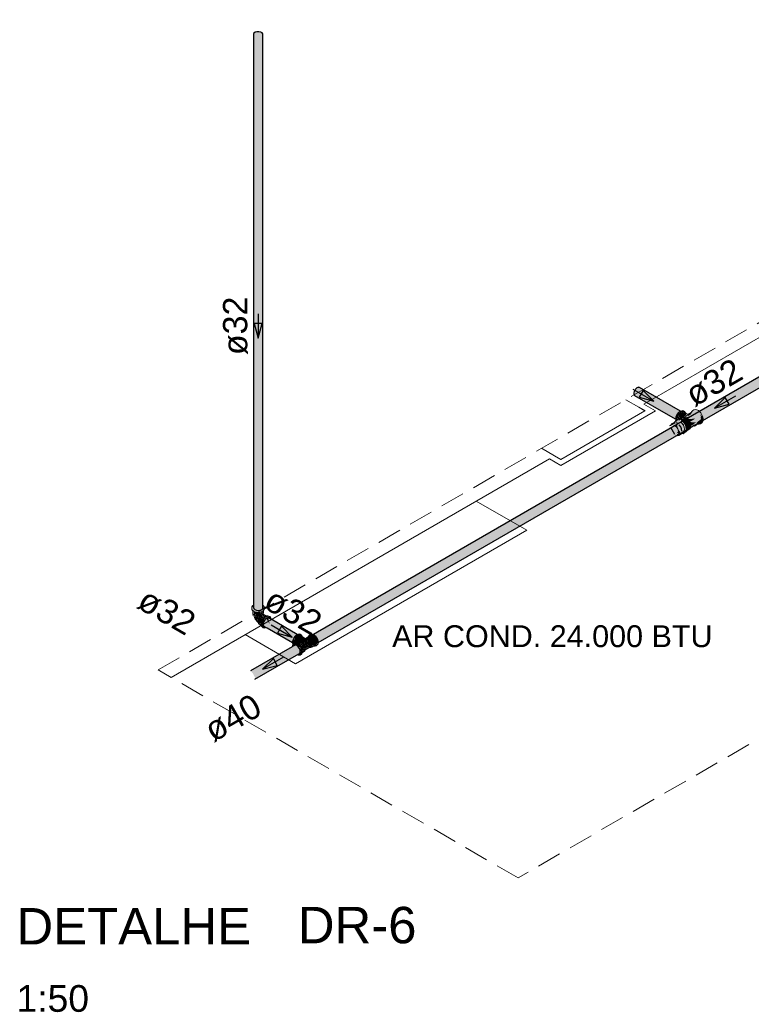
# Model space of a CAD drawing. Header units: millimetres. Extents: x 567 to 934, y -1 to 364.
# Tile 936 of 1056: x 897.41 to 903.44, y 74.35 to 82.46. Entities that reach past the tile are written whole.
import ezdxf

# ---------------------------------------------------------------- set-up
doc = ezdxf.new("R2010")
doc.units = ezdxf.units.MM
doc.header["$MEASUREMENT"] = 0
doc.linetypes.add('JIS_02_2.0', pattern=[0.3, 0.2, -0.1])
doc.linetypes.add('NULL', pattern=[0])
for name, color, linetype, lineweight in [('A-ANNO-NOTE', 7, 'Continuous', 13), ('A-WALL', 7, 'Continuous', 25), ('AF-Condutos Reúso', 200, 'Continuous', 25), ('AF-Conexões Reúso', 216, 'Continuous', 18), ('AF-Sentido conduto Reúso', 200, 'Continuous', 30), ('AF-Textos conduto Reúso', 7, 'Continuous', 9), ('DI-Área do detalhe', 10, 'JIS_02_2.0', 0), ('Q-SPCQ', 7, 'Continuous', 13), ('S-COLS', 7, 'Continuous', 13), ('Textos', 7, 'Continuous', 9)]:
    doc.layers.add(name, color=color, linetype=linetype, lineweight=lineweight)
doc.styles.add('Arial', font='arial.ttf')
doc.styles.add('ArialBlack', font='txt')

msp = doc.modelspace()

# ---------------------------------------------------------------- hatches: boundary and pattern name
at = {"layer": 'AF-Condutos Reúso', "linetype": 'Continuous'}
for points in [[(899.3472, 77.6024), (899.3608, 77.5973), (899.3769, 77.5958), (899.3927, 77.5982), (899.4053, 77.6041), (899.4127, 82.3325), (899.4127, 77.6125), (899.4136, 82.3419), (899.4078, 82.3507), (899.3962, 82.3574), (899.381, 82.3607), (899.3647, 82.3602), (899.3502, 82.356), (899.34, 82.3487), (899.3357, 82.3396), (899.3357, 77.6196), (899.3383, 82.3303), (899.3383, 77.6103)], [(899.3358, 77.6385), (899.3383, 77.6103), (899.3383, 82.3303)], [(899.4053, 77.6041), (899.4127, 77.6125), (899.4127, 82.3325)], [(899.4136, 77.6219), (899.4136, 82.3419), (899.4128, 77.6833)], [(906.5744, 81.2906), (899.8129, 77.3869), (906.5695, 81.2849)], [(906.596, 81.3002), (899.8222, 77.3893), (906.6119, 81.2991)], [(899.8318, 77.3978), (899.8343, 77.3963), (906.6006, 81.3028)], [(906.6231, 81.2898), (906.6119, 81.2991), (899.8335, 77.3856)], [(906.6119, 81.2991), (899.8341, 77.3962), (899.8419, 77.3905)], [(899.8422, 77.3906), (899.8518, 77.3804), (906.6231, 81.2898)], [(906.6325, 81.2766), (906.6231, 81.2898), (899.8448, 77.3763)], [(899.8537, 77.3815), (899.8607, 77.3669), (906.6325, 81.2766)], [(906.6382, 81.2617), (906.6325, 81.2766), (899.8541, 77.3631)], [(906.6136, 81.2234), (906.6359, 81.2372), (899.8575, 77.3237)], [(906.6394, 81.2478), (906.6382, 81.2617), (899.8599, 77.3483)], [(906.6359, 81.2372), (906.6394, 81.2478), (899.8611, 77.3343)], [(899.8676, 77.3527), (906.6382, 81.2617), (899.8624, 77.3679)], [(899.8707, 77.3399), (906.6394, 81.2478), (899.8685, 77.3532)], [(899.8708, 77.3314), (906.6359, 81.2372), (899.8718, 77.3405)], [(906.6282, 81.2318), (899.8707, 77.3313), (899.8705, 77.3303)], [(902.8205, 79.2036), (902.4745, 79.3967), (902.4717, 79.3825), (902.8162, 79.1763)], [(902.8162, 79.1763), (902.4717, 79.3825), (902.4736, 79.3708), (902.8161, 79.1756)], [(902.4736, 79.3708), (902.8152, 79.1699), (902.8161, 79.1756)], [(902.7601, 79.2023), (902.4736, 79.3708), (902.4764, 79.3652), (902.816, 79.1691)], [(902.8242, 79.2028), (902.4815, 79.411), (902.4745, 79.3967), (902.8237, 79.2018)], [(902.8328, 79.2165), (902.4915, 79.4228), (902.4815, 79.411), (902.8322, 79.2157)], [(902.8302, 79.2168), (902.4815, 79.411), (902.8231, 79.2034)], [(902.8506, 79.234), (902.5027, 79.4302), (902.4915, 79.4228), (902.8419, 79.2269)], [(902.8409, 79.2275), (902.4915, 79.4228), (902.8306, 79.2178)], [(902.8507, 79.2341), (902.5074, 79.4323), (902.5027, 79.4302), (902.8506, 79.234)], [(902.8509, 79.2342), (902.5133, 79.4318), (902.5074, 79.4323)], [(902.8541, 79.2368), (902.5133, 79.4318), (902.8496, 79.235)], [(902.8554, 79.2363), (902.5174, 79.4314), (902.5133, 79.4318), (902.8551, 79.2362)], [(902.8205, 79.2036), (902.8183, 79.1892), (902.8237, 79.2018)], [(899.6583, 77.3373), (899.4602, 77.4622), (899.6595, 77.3493), (899.6661, 77.3636), (899.4303, 77.5181), (899.4217, 77.5042), (899.4171, 77.4894), (899.4171, 77.4761), (899.4217, 77.4666), (899.6579, 77.3303), (899.6579, 77.3307)], [(899.6746, 77.3775), (899.4413, 77.5285), (899.4303, 77.5181), (899.6743, 77.3772)], [(899.6654, 77.3641), (899.6743, 77.3772), (899.4303, 77.5181)], [(899.6844, 77.3886), (899.4527, 77.5338), (899.4413, 77.5285), (899.6841, 77.3883)], [(899.6826, 77.3892), (899.4413, 77.5285), (899.6742, 77.3778)], [(899.6914, 77.396), (899.4527, 77.5338), (899.6841, 77.3887)], [(899.4812, 77.5218), (899.6971, 77.3975), (899.4627, 77.5329), (899.4527, 77.5338), (899.6929, 77.3951)], [(899.4812, 77.5218), (899.6925, 77.3956), (899.6971, 77.3975)], [(899.6572, 77.338), (899.6604, 77.3488), (899.4602, 77.4622)], [(899.658, 77.2975), (899.3109, 77.097), (899.3111, 77.0968), (899.6527, 77.2917), (899.3128, 77.0952), (899.3204, 77.0882), (899.7062, 77.2963), (899.6949, 77.3056), (899.6837, 77.3093)], [(899.6578, 77.2946), (899.3111, 77.0968), (899.3128, 77.0952)], [(899.6966, 77.2299), (899.7189, 77.2437), (899.7225, 77.2543), (899.7213, 77.2683), (899.7155, 77.2831), (899.7062, 77.2963), (899.3204, 77.0882), (899.33, 77.0793), (899.3384, 77.0641), (899.6713, 77.2416), (899.3449, 77.051), (899.3454, 77.0501), (899.6752, 77.2287), (899.3485, 77.0384), (899.3491, 77.0303)], [(899.6713, 77.2416), (899.3384, 77.0641), (899.3449, 77.0511)], [(899.6752, 77.2287), (899.3474, 77.0513), (899.3485, 77.0385)], [(899.7112, 77.2383), (899.3492, 77.0302), (899.3492, 77.0293)]]:
    msp.add_hatch(color=201, dxfattribs=at).paths.add_polyline_path(points)
at = {"layer": 'AF-Conexões Reúso', "linetype": 'Continuous'}
for points in [[(902.848, 79.2187), (902.8528, 79.2357), (902.8385, 79.2242), (902.8264, 79.2078), (902.8183, 79.1892), (902.825, 79.1655), (902.8302, 79.1887)], [(902.8377, 79.172), (902.8432, 79.2107), (902.8304, 79.1869)], [(902.8885, 79.2312), (902.866, 79.2302), (902.8562, 79.2111), (902.8433, 79.2107), (902.8415, 79.1886), (902.8532, 79.1737), (902.8667, 79.1804), (902.8811, 79.1955), (902.877, 79.1856), (902.8907, 79.1925), (902.8944, 79.2006), (902.9077, 79.2109), (902.879, 79.2226), (902.8969, 79.2195)], [(902.8562, 79.2111), (902.8628, 79.2287), (902.848, 79.2187), (902.8432, 79.2107)], [(902.8554, 79.2363), (902.848, 79.2187), (902.8653, 79.2306), (902.8735, 79.2404)], [(902.896, 79.2212), (902.8887, 79.2328), (902.8824, 79.2334)], [(902.935, 79.2094), (902.9048, 79.1946), (902.8944, 79.2006), (902.8923, 79.1856)], [(902.9465, 79.2306), (902.9445, 79.2144), (902.8932, 79.1852), (902.8971, 79.184), (902.9577, 79.1991), (902.9127, 79.1731), (902.9146, 79.1713), (902.9771, 79.1738), (902.9317, 79.1476), (902.9327, 79.1457), (902.9847, 79.1445), (902.9461, 79.1182), (902.9387, 79.1017), (902.9771, 79.1239), (902.9577, 79.121), (902.9713, 79.1127), (902.9855, 79.1218), (902.9903, 79.1422), (903.0212, 79.169), (903.0304, 79.1662), (903.0256, 79.1897), (903.0133, 79.2154), (903.0403, 79.1885), (903.0237, 79.2215), (903.0032, 79.2405), (902.9813, 79.2507), (902.9667, 79.2479), (902.9563, 79.2419)], [(902.9153, 79.2011), (902.9187, 79.208), (902.9077, 79.2109)], [(902.948, 79.2281), (902.9162, 79.2095), (902.9183, 79.1998), (902.935, 79.2094), (902.9426, 79.2103)], [(903.0305, 79.1373), (903.0429, 79.1569), (903.0403, 79.1885), (903.0133, 79.2154), (903.0252, 79.1918), (903.0298, 79.1659)], [(902.8962, 79.069), (902.903, 79.0909), (902.8999, 79.1105), (902.8912, 79.1306), (902.8781, 79.1482), (902.8627, 79.1607), (902.8517, 79.1494), (902.851, 79.1654), (902.8403, 79.1657), (902.8318, 79.16), (902.7858, 79.1355), (902.7771, 79.1212), (902.7972, 79.1156), (902.8095, 79.1161), (902.8102, 79.1268), (902.8162, 79.1176), (902.8283, 79.1203), (902.8322, 79.1005), (902.8398, 79.0952), (902.8402, 79.0821), (902.8545, 79.063), (902.8427, 79.0369)], [(902.8152, 79.159), (902.8125, 79.1503), (902.8263, 79.1632)], [(902.825, 79.1655), (902.8183, 79.1892), (902.8154, 79.1711)], [(902.8277, 79.1662), (902.8345, 79.1684), (902.8301, 79.1842)], [(902.8346, 79.1689), (902.8514, 79.1728), (902.8415, 79.1886)], [(902.845, 79.172), (902.8355, 79.1665), (902.8612, 79.1651)], [(902.8778, 79.0506), (902.9049, 79.0704), (902.9071, 79.0953), (902.8974, 79.1265), (902.8756, 79.1561), (902.8389, 79.1649), (902.866, 79.1378), (902.8847, 79.1268), (902.8848, 79.1052), (902.8936, 79.0674), (902.8848, 79.0745), (902.8773, 79.0659), (902.8831, 79.0654)], [(902.8702, 79.1822), (902.8514, 79.1728), (902.8519, 79.1697)], [(902.8829, 79.1886), (902.8585, 79.1712), (902.8698, 79.1648), (902.903, 79.1821), (902.8829, 79.1886), (902.8773, 79.1758), (902.87, 79.174)], [(902.8773, 79.1226), (902.8848, 79.1052), (902.8847, 79.1268), (902.866, 79.1378)], [(902.903, 79.1821), (902.8698, 79.1648), (902.8922, 79.144)], [(902.8948, 79.1327), (902.8857, 79.1459), (902.872, 79.1605)], [(902.9024, 79.1799), (902.8922, 79.144), (902.9369, 79.1382), (902.9249, 79.1597)], [(902.9417, 79.1122), (902.9369, 79.1382), (902.8922, 79.144), (902.9053, 79.1181), (902.9094, 79.0863), (902.9361, 79.0926)], [(902.9077, 79.2044), (902.8944, 79.2006), (902.9048, 79.1946), (902.9144, 79.2007)], [(902.9002, 79.1847), (902.9127, 79.1731), (902.9577, 79.1991)], [(902.9184, 79.1714), (902.9317, 79.1476), (902.9771, 79.1738)], [(902.9847, 79.1445), (902.9327, 79.1457), (902.9405, 79.1189)], [(902.948, 79.1195), (902.9847, 79.1445), (902.9411, 79.1193)], [(902.9873, 79.1294), (902.9855, 79.1218), (902.9986, 79.1303)], [(903.004, 79.1311), (902.9903, 79.1422), (902.9881, 79.1328)], [(903.0227, 79.1364), (903.0312, 79.1581), (903.0212, 79.169), (902.9903, 79.1422), (902.9999, 79.1311), (903.0189, 79.1434)], [(903.0186, 79.1326), (903.0189, 79.1434), (903.004, 79.1311)], [(903.0231, 79.133), (903.0305, 79.1373), (903.0321, 79.1482)], [(902.8283, 79.1203), (902.8095, 79.1161), (902.8234, 79.1065), (902.8342, 79.09)], [(902.8291, 79.036), (902.8427, 79.0369), (902.8545, 79.063), (902.8405, 79.0627), (902.8312, 79.0567), (902.8401, 79.0452), (902.8251, 79.0496)], [(902.8545, 79.063), (902.8342, 79.09), (902.8383, 79.0723), (902.8365, 79.0627)], [(902.8936, 79.0674), (902.8875, 79.0884), (902.8848, 79.0745)], [(902.9068, 79.1009), (902.9071, 79.1145), (902.9017, 79.1181)], [(902.9078, 79.0748), (902.9361, 79.0926), (902.9094, 79.0863)], [(899.4136, 77.6388), (899.4136, 77.6246), (899.4074, 77.6065), (899.391, 77.598), (899.3353, 77.6213), (899.3887, 77.5976), (899.3769, 77.5958), (899.3508, 77.601), (899.3365, 77.6169), (899.324, 77.6262), (899.3376, 77.5969), (899.3749, 77.588), (899.4012, 77.592), (899.4275, 77.6184), (899.4258, 77.6262)], [(899.3357, 77.6382), (899.324, 77.6262), (899.3357, 77.6174)], [(899.4258, 77.6021), (899.4275, 77.6184), (899.4012, 77.592), (899.3749, 77.588), (899.3376, 77.5969), (899.324, 77.6262), (899.324, 77.6105), (899.3376, 77.5885), (899.3612, 77.5806), (899.3885, 77.5806), (899.4121, 77.5885)], [(899.3315, 77.5931), (899.3305, 77.5738), (899.3365, 77.561), (899.3365, 77.5894)], [(899.3375, 77.5602), (899.3435, 77.5557), (899.3435, 77.5859)], [(899.3378, 77.567), (899.342, 77.5852), (899.3376, 77.5885)], [(899.3435, 77.5557), (899.3527, 77.5516), (899.3527, 77.5827), (899.3437, 77.5858)], [(899.4133, 77.561), (899.4133, 77.589), (899.407, 77.56), (899.4063, 77.5859), (899.3975, 77.5534)], [(899.4065, 77.5573), (899.4118, 77.5883), (899.4063, 77.5859)], [(899.4133, 77.561), (899.4165, 77.5918), (899.4133, 77.5893)], [(899.4186, 77.5934), (899.4144, 77.5715), (899.4172, 77.5665)], [(899.3698, 77.5209), (899.3782, 77.5227), (899.3808, 77.5486), (899.3572, 77.5427), (899.3543, 77.5509), (899.347, 77.5442), (899.351, 77.5246), (899.3725, 77.4976), (899.3695, 77.5143)], [(899.3619, 77.5806), (899.3527, 77.5516), (899.3634, 77.5491), (899.3734, 77.5797)], [(899.3537, 77.5546), (899.3619, 77.5805), (899.3529, 77.5826)], [(899.3572, 77.5427), (899.363, 77.5491), (899.3542, 77.5513)], [(899.3634, 77.5491), (899.3864, 77.5491), (899.3864, 77.5804), (899.3749, 77.5844)], [(899.3698, 77.5209), (899.3757, 77.514), (899.3783, 77.5227)], [(899.3784, 77.523), (899.3783, 77.5108), (899.4021, 77.497)], [(899.4014, 77.4975), (899.3783, 77.5108), (899.3999, 77.4897)], [(899.3785, 77.499), (899.3997, 77.4815), (899.4003, 77.4873), (899.3783, 77.5098)], [(899.3909, 77.5418), (899.3784, 77.5231), (899.4056, 77.5074), (899.4105, 77.5177)], [(899.4017, 77.4994), (899.4056, 77.5074), (899.3784, 77.5231)], [(899.3952, 77.5811), (899.3864, 77.5804), (899.3864, 77.5491)], [(899.397, 77.5546), (899.397, 77.5827), (899.3868, 77.5507)], [(899.3974, 77.551), (899.3899, 77.543), (899.417, 77.5273)], [(899.3899, 77.543), (899.4114, 77.519), (899.417, 77.5273)], [(899.4045, 77.5844), (899.397, 77.5827), (899.397, 77.5516)], [(899.415, 77.5596), (899.3974, 77.551), (899.4243, 77.5354), (899.4071, 77.5552), (899.4364, 77.5454)], [(899.3993, 77.5489), (899.4178, 77.5286), (899.4242, 77.5353)], [(899.4705, 77.544), (899.4555, 77.5506), (899.4369, 77.5456), (899.4183, 77.5291), (899.4046, 77.5055), (899.3997, 77.4811), (899.4046, 77.4625), (899.4178, 77.4528), (899.4069, 77.4769), (899.4255, 77.5249), (899.4345, 77.5343), (899.4628, 77.5464), (899.4801, 77.5303)], [(899.4307, 77.5422), (899.4065, 77.5559), (899.4249, 77.5368)], [(899.4068, 77.5561), (899.4301, 77.5427), (899.4365, 77.5453)], [(899.4345, 77.4513), (899.4425, 77.4547), (899.4217, 77.4666), (899.4171, 77.4894), (899.4255, 77.5249), (899.4171, 77.503), (899.4171, 77.4967), (899.4069, 77.4769), (899.4171, 77.4545)], [(899.4137, 77.5603), (899.4382, 77.5461), (899.4419, 77.5477)], [(899.4451, 77.5491), (899.4277, 77.5591), (899.4137, 77.5603), (899.4419, 77.5477)], [(899.4788, 77.5236), (899.4801, 77.5303), (899.4628, 77.5464), (899.4296, 77.5291), (899.4268, 77.5147), (899.4376, 77.5299), (899.4527, 77.5338)], [(899.441, 77.5284), (899.4705, 77.4832), (899.4578, 77.5333)], [(899.3751, 77.4954), (899.3995, 77.4799), (899.3786, 77.4987)], [(899.4006, 77.473), (899.3998, 77.4796), (899.3753, 77.4938), (899.3784, 77.4869)], [(899.7208, 77.3974), (899.7046, 77.4007), (899.6853, 77.3896), (899.6686, 77.3688), (899.659, 77.344), (899.659, 77.3217), (899.6664, 77.3172), (899.67, 77.3523), (899.6759, 77.3646), (899.7022, 77.3924), (899.7345, 77.3895)], [(899.6721, 77.3212), (899.6751, 77.3518), (899.67, 77.3523)], [(899.6715, 77.3373), (899.6754, 77.3255), (899.6971, 77.3457)], [(899.7367, 77.384), (899.7345, 77.3895), (899.7022, 77.3924), (899.6718, 77.3562), (899.7269, 77.3863), (899.6841, 77.3681), (899.7008, 77.3867)], [(899.6719, 77.3413), (899.6871, 77.3272), (899.7094, 77.3331), (899.6751, 77.3518)], [(899.7384, 77.3797), (899.7179, 77.3898), (899.7022, 77.3856), (899.6865, 77.3717), (899.6751, 77.3518), (899.7064, 77.3337), (899.7114, 77.3441), (899.7336, 77.3675), (899.7599, 77.3605)], [(899.7474, 77.367), (899.7264, 77.3581), (899.7113, 77.3369), (899.7446, 77.3249), (899.7642, 77.3456), (899.7551, 77.3536), (899.7645, 77.3526)], [(899.7625, 77.3535), (899.7265, 77.3351), (899.7304, 77.3334)], [(899.7753, 77.3652), (899.7625, 77.3535), (899.7304, 77.3334), (899.7431, 77.3247), (899.8021, 77.3581), (899.7949, 77.3633)], [(899.7499, 77.3175), (899.8021, 77.3581), (899.7446, 77.3249)], [(899.75, 77.3171), (899.7576, 77.298), (899.8145, 77.3426), (899.8021, 77.3581)], [(899.7601, 77.2995), (899.8189, 77.3334), (899.8145, 77.3426)], [(899.7913, 77.3804), (899.7727, 77.3697), (899.7856, 77.3711), (899.817, 77.3441), (899.8252, 77.3232), (899.8252, 77.3044), (899.8563, 77.3221), (899.8565, 77.3413), (899.8635, 77.3279), (899.8585, 77.3093), (899.8359, 77.3023), (899.8449, 77.3014), (899.8598, 77.308), (899.8695, 77.3217), (899.8695, 77.344), (899.8598, 77.3688), (899.8431, 77.3896), (899.8239, 77.4007), (899.7999, 77.395), (899.823, 77.3927), (899.8203, 77.3899), (899.7999, 77.395)], [(899.8222, 77.3087), (899.802, 77.337), (899.7872, 77.3456)], [(899.6586, 77.3028), (899.658, 77.2975), (899.6874, 77.3118), (899.7213, 77.2888), (899.7306, 77.243), (899.7213, 77.228), (899.7382, 77.2459), (899.7382, 77.2682), (899.7286, 77.293), (899.7119, 77.3138), (899.694, 77.3243), (899.6763, 77.3216)], [(899.6719, 77.3225), (899.6873, 77.3269), (899.6725, 77.3408)], [(899.7114, 77.3343), (899.6952, 77.3238), (899.7074, 77.317), (899.7417, 77.3262), (899.7255, 77.3355)], [(899.6975, 77.2303), (899.7046, 77.2265), (899.7213, 77.228), (899.7309, 77.2417), (899.7198, 77.2851), (899.7231, 77.2472)], [(899.7417, 77.3262), (899.7095, 77.3162), (899.7148, 77.3107)], [(899.7159, 77.3095), (899.7492, 77.3182), (899.7417, 77.3262)], [(899.7171, 77.3098), (899.7221, 77.3025), (899.7492, 77.3182)], [(899.7229, 77.3012), (899.7244, 77.2906), (899.7607, 77.2983), (899.7492, 77.3182)], [(899.7342, 77.2813), (899.7638, 77.2878), (899.7607, 77.2983), (899.7292, 77.2916)], [(899.7382, 77.273), (899.7638, 77.2878), (899.7343, 77.2813)], [(899.7374, 77.2709), (899.7649, 77.2778), (899.7638, 77.2878)], [(899.7397, 77.2632), (899.7649, 77.2778), (899.7379, 77.271)], [(899.7385, 77.2487), (899.7557, 77.2575), (899.7633, 77.2678), (899.7393, 77.2549)], [(899.7389, 77.2613), (899.7638, 77.269), (899.7649, 77.2778)], [(899.7396, 77.255), (899.7638, 77.269), (899.7401, 77.2617)], [(899.764, 77.2915), (899.8189, 77.3334), (899.7603, 77.2996)], [(899.7631, 77.2903), (899.8216, 77.3241), (899.8189, 77.3334)], [(899.8189, 77.3014), (899.8216, 77.3241), (899.7635, 77.2906), (899.7651, 77.2836), (899.7947, 77.2952), (899.7652, 77.2754), (899.7954, 77.2924), (899.764, 77.2705)], [(899.7954, 77.2924), (899.7645, 77.2746), (899.764, 77.2705)], [(899.7898, 77.293), (899.7654, 77.2818), (899.7646, 77.2752)], [(899.8334, 77.3033), (899.822, 77.2975), (899.8252, 77.3044), (899.8106, 77.2909), (899.817, 77.2929), (899.8484, 77.311), (899.8563, 77.3221), (899.8279, 77.3057)], [(899.8252, 77.3123), (899.8252, 77.3232), (899.8205, 77.3353)], [(899.8344, 77.3029), (899.8492, 77.3064), (899.856, 77.3179)]]:
    msp.add_hatch(color=213, dxfattribs=at).paths.add_polyline_path(points)

# ---------------------------------------------------------------- linework, layer by layer
at = {"layer": 'A-WALL', "color": 8, "lineweight": 5}
for p, q in [((902.5542, 79.2939), (909.3913, 83.2414)), ((902.4041, 79.3306), (902.5109, 79.2689)), ((902.6499, 79.2387), (902.5542, 79.2939)), ((901.8705, 78.7887), (902.6499, 79.2387)), ((902.5633, 79.2387), (901.8705, 78.8387)), ((902.5109, 79.2689), (902.5633, 79.2387)), ((901.818, 78.8689), (901.7113, 78.9306)), ((898.6573, 77.0441), (901.7747, 78.8439)), ((901.7747, 78.8439), (901.8705, 78.7887)), ((901.8705, 78.8387), (901.818, 78.8689))]:
    msp.add_line(p, q, dxfattribs=at)
at = {"layer": 'AF-Condutos Reúso'}
for p, q in [((899.34, 82.3487), (899.3357, 82.3396)), ((899.3357, 82.3396), (899.3357, 77.6196)), ((899.3502, 82.356), (899.34, 82.3487)), ((899.3647, 82.3602), (899.3502, 82.356)), ((899.381, 82.3607), (899.3647, 82.3602)), ((899.3962, 82.3574), (899.381, 82.3607)), ((899.4078, 82.3507), (899.3962, 82.3574)), ((899.4136, 82.3419), (899.4078, 82.3507)), ((899.4136, 77.6796), (899.4136, 82.3419)), ((906.5713, 81.2889), (899.8129, 77.3869)), ((899.8705, 77.3303), (906.6282, 81.2318)), ((902.4745, 79.3967), (902.4717, 79.3879)), ((902.4717, 79.3879), (902.4717, 79.3825)), ((902.4717, 79.3825), (902.4717, 79.3746)), ((902.4717, 79.3746), (902.4736, 79.3708)), ((902.4736, 79.3708), (902.4764, 79.3652)), ((902.4764, 79.4028), (902.4745, 79.3967)), ((902.4815, 79.411), (902.4764, 79.4028)), ((902.485, 79.4167), (902.4815, 79.411)), ((902.4915, 79.4228), (902.485, 79.4167)), ((902.4959, 79.4271), (902.4915, 79.4228)), ((902.5027, 79.4302), (902.4959, 79.4271)), ((902.5074, 79.4323), (902.5027, 79.4302)), ((902.5133, 79.4318), (902.5074, 79.4323)), ((902.5174, 79.4314), (902.5133, 79.4318)), ((902.8554, 79.2363), (902.5174, 79.4314)), ((902.4764, 79.3652), (902.7547, 79.2045)), ((902.7547, 79.2045), (902.816, 79.1691)), ((902.8058, 79.1378), (902.7771, 79.1212)), ((902.8089, 79.1386), (902.8058, 79.1378)), ((902.8315, 79.1362), (902.8175, 79.1408)), ((902.7721, 79.1183), (902.7653, 79.1144)), ((902.7771, 79.1212), (902.7721, 79.1183)), ((902.8249, 79.0364), (902.8519, 79.052)), ((902.8573, 79.1081), (902.8456, 79.1246)), ((902.8645, 79.0895), (902.8573, 79.1081)), ((902.866, 79.0721), (902.8645, 79.0895)), ((902.817, 79.0319), (902.8249, 79.0364)), ((899.4136, 77.6432), (899.4136, 77.6796)), ((899.3357, 77.6196), (899.3383, 77.6103)), ((899.3383, 77.6103), (899.3472, 77.6024)), ((899.3472, 77.6024), (899.3608, 77.5973)), ((899.3608, 77.5973), (899.3769, 77.5958)), ((899.3769, 77.5958), (899.3927, 77.5982)), ((899.3927, 77.5982), (899.4053, 77.6041)), ((899.4053, 77.6041), (899.4127, 77.6125)), ((899.4127, 77.6125), (899.4136, 77.6219)), ((899.4136, 77.6388), (899.4136, 77.6432)), ((899.4136, 77.6219), (899.4136, 77.6388)), ((899.4303, 77.5181), (899.4217, 77.5042)), ((899.4413, 77.5285), (899.4303, 77.5181)), ((899.4527, 77.5338), (899.4413, 77.5285)), ((899.4627, 77.5329), (899.4527, 77.5338)), ((899.4811, 77.5222), (899.4627, 77.5329)), ((899.6971, 77.3975), (899.4811, 77.5222)), ((899.4217, 77.5042), (899.4171, 77.4894)), ((899.4171, 77.4894), (899.4171, 77.4761)), ((899.4171, 77.4761), (899.4217, 77.4666)), ((899.4217, 77.4666), (899.4425, 77.4547)), ((899.4425, 77.4547), (899.4486, 77.4511)), ((899.4486, 77.4511), (899.6579, 77.3303)), ((899.6544, 77.2954), (899.3109, 77.097)), ((899.6575, 77.2972), (899.6544, 77.2954)), ((899.658, 77.2975), (899.6575, 77.2972)), ((899.6743, 77.3069), (899.658, 77.2975)), ((899.6837, 77.3093), (899.6743, 77.3069)), ((899.6949, 77.3056), (899.6837, 77.3093)), ((899.7062, 77.2963), (899.6949, 77.3056)), ((899.7155, 77.2831), (899.7062, 77.2963)), ((899.7213, 77.2683), (899.7155, 77.2831)), ((899.7225, 77.2543), (899.7213, 77.2683)), ((899.3492, 77.0293), (899.7112, 77.2383)), ((899.7112, 77.2383), (899.7189, 77.2437)), ((899.7189, 77.2437), (899.7225, 77.2543))]:
    msp.add_line(p, q, dxfattribs=at)
at = {"layer": 'AF-Conexões Reúso'}
for p, q in [((902.8264, 79.2078), (902.8183, 79.1892)), ((902.8385, 79.2242), (902.8264, 79.2078)), ((902.8326, 79.1927), (902.848, 79.2187)), ((902.8432, 79.2107), (902.8326, 79.1927)), ((902.8528, 79.2357), (902.8385, 79.2242)), ((902.848, 79.2187), (902.8432, 79.2107)), ((902.848, 79.2187), (902.8664, 79.2299)), ((902.8628, 79.2287), (902.848, 79.2187)), ((902.8554, 79.2363), (902.8528, 79.2357)), ((902.8735, 79.2404), (902.8554, 79.2363)), ((902.866, 79.2302), (902.8628, 79.2287)), ((902.8699, 79.232), (902.866, 79.2302)), ((902.8664, 79.2299), (902.8699, 79.232)), ((902.8824, 79.2334), (902.8699, 79.232)), ((902.8791, 79.2376), (902.8735, 79.2404)), ((902.8866, 79.2339), (902.8791, 79.2376)), ((902.8887, 79.2328), (902.8824, 79.2334)), ((902.8866, 79.2338), (902.8866, 79.2339)), ((902.8887, 79.2328), (902.8866, 79.2338)), ((902.8924, 79.227), (902.8885, 79.2312)), ((902.896, 79.2212), (902.8887, 79.2328)), ((902.892, 79.2235), (902.901, 79.2093)), ((902.8954, 79.2216), (902.892, 79.2235)), ((902.8958, 79.2233), (902.8924, 79.227)), ((902.896, 79.2212), (902.8954, 79.2216)), ((902.8967, 79.2208), (902.8958, 79.2233)), ((902.8971, 79.2206), (902.8958, 79.2233)), ((902.8958, 79.2233), (902.8966, 79.2209)), ((902.8966, 79.2209), (902.896, 79.2212)), ((902.8967, 79.2208), (902.8966, 79.2209)), ((902.8971, 79.2206), (902.8967, 79.2208)), ((902.8973, 79.2191), (902.8967, 79.2208)), ((902.8996, 79.2191), (902.8971, 79.2206)), ((902.9162, 79.2095), (902.8996, 79.2191)), ((902.935, 79.2094), (902.9144, 79.2007)), ((902.9308, 79.2166), (902.9162, 79.2095)), ((902.9187, 79.208), (902.9162, 79.2095)), ((902.9162, 79.2095), (902.9187, 79.208)), ((902.9183, 79.1998), (902.935, 79.2094)), ((902.9457, 79.2265), (902.9308, 79.2166)), ((902.9465, 79.2306), (902.9457, 79.2265)), ((902.948, 79.2281), (902.9457, 79.2265)), ((902.9563, 79.2419), (902.9465, 79.2306)), ((902.9496, 79.2335), (902.948, 79.2281)), ((902.9482, 79.2282), (902.9496, 79.2335)), ((902.9667, 79.2479), (902.9563, 79.2419)), ((902.9813, 79.2507), (902.9667, 79.2479)), ((902.9986, 79.2447), (902.9813, 79.2507)), ((903.0032, 79.2405), (902.9986, 79.2447)), ((903.0237, 79.2215), (903.0032, 79.2405)), ((903.0403, 79.1885), (903.0237, 79.2215)), ((902.7784, 79.1262), (902.7771, 79.1212)), ((902.7828, 79.1318), (902.7784, 79.1262)), ((902.7858, 79.1355), (902.7828, 79.1318)), ((902.8058, 79.1466), (902.7858, 79.1355)), ((902.8125, 79.1503), (902.8058, 79.1466)), ((902.8152, 79.159), (902.8125, 79.1503)), ((902.8205, 79.1547), (902.8125, 79.1503)), ((902.8186, 79.161), (902.8152, 79.159)), ((902.8183, 79.1892), (902.8154, 79.1711)), ((902.8154, 79.1711), (902.816, 79.1691)), ((902.816, 79.1691), (902.8168, 79.1665)), ((902.8168, 79.1665), (902.8186, 79.161)), ((902.8244, 79.1643), (902.8186, 79.161)), ((902.826, 79.1578), (902.8205, 79.1547)), ((902.8256, 79.165), (902.8244, 79.1643)), ((902.8419, 79.1712), (902.8256, 79.165)), ((902.8309, 79.1605), (902.826, 79.1578)), ((902.8276, 79.1662), (902.8275, 79.1658)), ((902.8298, 79.1852), (902.8276, 79.1667)), ((902.8276, 79.1667), (902.8276, 79.1662)), ((902.8313, 79.1931), (902.8298, 79.1852)), ((902.851, 79.1654), (902.8403, 79.1657)), ((902.8459, 79.1725), (902.8419, 79.1712)), ((902.8485, 79.1713), (902.8459, 79.1725)), ((902.8514, 79.1728), (902.8485, 79.1713)), ((902.8495, 79.1709), (902.8485, 79.1713)), ((902.862, 79.1651), (902.8495, 79.1709)), ((902.8543, 79.1702), (902.8495, 79.1709)), ((902.8509, 79.1695), (902.872, 79.1605)), ((902.8667, 79.1804), (902.8514, 79.1728)), ((902.8519, 79.1697), (902.8543, 79.1702)), ((902.8528, 79.1485), (902.866, 79.1378)), ((902.8686, 79.162), (902.862, 79.1651)), ((902.8781, 79.1482), (902.8627, 79.1607)), ((902.872, 79.1605), (902.8638, 79.1654)), ((902.866, 79.1378), (902.8773, 79.1226)), ((902.8667, 79.1804), (902.8676, 79.1814)), ((902.8681, 79.1811), (902.8667, 79.1804)), ((902.8676, 79.1814), (902.8681, 79.1811)), ((902.8702, 79.1822), (902.8681, 79.1811)), ((902.872, 79.1605), (902.8686, 79.162)), ((902.8829, 79.1886), (902.8702, 79.1822)), ((902.872, 79.1605), (902.8948, 79.1327)), ((902.8857, 79.1459), (902.872, 79.1605)), ((902.8735, 79.1586), (902.872, 79.1605)), ((902.8756, 79.1561), (902.8735, 79.1586)), ((902.8756, 79.1561), (902.8857, 79.1459)), ((902.8907, 79.1381), (902.8756, 79.1561)), ((902.8912, 79.1306), (902.8781, 79.1482)), ((902.903, 79.1821), (902.8829, 79.1886)), ((902.8951, 79.1328), (902.8907, 79.1381)), ((902.8999, 79.1105), (902.8912, 79.1306)), ((902.8965, 79.1291), (902.8951, 79.1328)), ((902.8951, 79.1328), (902.9068, 79.0998)), ((902.9017, 79.1181), (902.8951, 79.1328)), ((902.8974, 79.1265), (902.8965, 79.1291)), ((902.8965, 79.1291), (902.9017, 79.1181)), ((902.9066, 79.1012), (902.8974, 79.1265)), ((902.9201, 79.1661), (902.903, 79.1821)), ((902.9144, 79.2007), (902.9183, 79.1998)), ((902.9227, 79.1637), (902.9201, 79.1661)), ((902.9249, 79.1597), (902.9227, 79.1637)), ((902.9369, 79.1382), (902.9249, 79.1597)), ((902.9393, 79.1252), (902.9369, 79.1382)), ((902.988, 79.1231), (903.0021, 79.1301)), ((903.0021, 79.1301), (903.0031, 79.1306)), ((903.0021, 79.1301), (903.0095, 79.1298)), ((903.0031, 79.1306), (903.0032, 79.1307)), ((903.0032, 79.1307), (903.004, 79.1311)), ((903.0095, 79.1298), (903.0032, 79.1307)), ((903.0034, 79.1306), (903.0055, 79.1307)), ((903.004, 79.1311), (903.0055, 79.1307)), ((903.0055, 79.1307), (903.0201, 79.1313)), ((903.0055, 79.1307), (903.0095, 79.1298)), ((903.0095, 79.1298), (903.0137, 79.131)), ((903.0137, 79.131), (903.0186, 79.1326)), ((903.0201, 79.1313), (903.0256, 79.139)), ((903.0201, 79.1313), (903.0231, 79.133)), ((903.0231, 79.133), (903.0232, 79.1331)), ((903.0232, 79.1331), (903.0305, 79.1373)), ((903.0256, 79.1897), (903.0298, 79.1659)), ((903.0304, 79.1662), (903.0256, 79.1897)), ((903.0256, 79.139), (903.027, 79.1425)), ((903.027, 79.1425), (903.0306, 79.1516)), ((903.0314, 79.161), (903.0304, 79.1662)), ((903.0305, 79.1373), (903.0429, 79.1569)), ((903.0325, 79.1509), (903.0314, 79.161)), ((903.0319, 79.154), (903.0325, 79.1509)), ((903.0416, 79.1727), (903.0403, 79.1885)), ((903.0429, 79.1569), (903.0416, 79.1727)), ((902.7972, 79.1156), (902.8095, 79.1161)), ((902.8095, 79.1161), (902.8234, 79.1065)), ((902.8234, 79.1065), (902.8342, 79.09)), ((902.8365, 79.0627), (902.8312, 79.0567)), ((902.8342, 79.09), (902.8383, 79.0723)), ((902.8383, 79.0723), (902.8365, 79.0627)), ((902.8427, 79.0369), (902.8624, 79.0487)), ((902.8624, 79.0487), (902.8689, 79.0526)), ((902.8689, 79.0526), (902.8822, 79.0606)), ((902.8689, 79.0526), (902.8778, 79.0506)), ((902.8773, 79.1226), (902.8848, 79.1052)), ((902.8848, 79.0745), (902.8773, 79.0659)), ((902.8778, 79.0506), (902.8806, 79.0522)), ((902.8806, 79.0522), (902.8883, 79.0566)), ((902.8822, 79.0606), (902.8962, 79.069)), ((902.8848, 79.1052), (902.8875, 79.0884)), ((902.8875, 79.0884), (902.8848, 79.0745)), ((902.8883, 79.0566), (902.9017, 79.0675)), ((902.8962, 79.069), (902.9013, 79.0784)), ((902.9034, 79.0769), (902.8983, 79.0688)), ((902.8983, 79.0688), (902.9024, 79.0714)), ((902.903, 79.0909), (902.8999, 79.1105)), ((902.9013, 79.0784), (902.903, 79.0909)), ((902.9017, 79.0675), (902.9049, 79.0704)), ((902.9049, 79.0704), (902.9051, 79.0731)), ((902.9051, 79.0731), (902.9054, 79.0758)), ((902.9051, 79.0731), (902.9078, 79.0748)), ((902.9054, 79.0767), (902.9094, 79.0863)), ((902.9054, 79.0767), (902.9058, 79.0806)), ((902.9054, 79.0758), (902.9054, 79.0767)), ((902.9058, 79.0806), (902.9071, 79.0953)), ((902.9074, 79.099), (902.9066, 79.1012)), ((902.9071, 79.0953), (902.9074, 79.099)), ((902.9076, 79.0894), (902.9074, 79.099)), ((902.9094, 79.0863), (902.9077, 79.0836)), ((902.9078, 79.0748), (902.9361, 79.0926)), ((902.9361, 79.0926), (902.9387, 79.1017)), ((902.9387, 79.1017), (902.9417, 79.1122)), ((902.9387, 79.1017), (902.9397, 79.1023)), ((902.9417, 79.1122), (902.9393, 79.1252)), ((902.9397, 79.1023), (902.9432, 79.1043)), ((902.9432, 79.1043), (902.9615, 79.1148)), ((902.9771, 79.1239), (902.9577, 79.121)), ((902.9615, 79.1148), (902.9771, 79.1239)), ((902.9615, 79.1148), (902.9713, 79.1127)), ((902.9713, 79.1127), (902.9855, 79.1218)), ((902.9855, 79.1218), (902.988, 79.1231)), ((902.8249, 79.0364), (902.8279, 79.0351)), ((902.8279, 79.0351), (902.8296, 79.0343)), ((902.8296, 79.0343), (902.8427, 79.0369)), ((899.324, 77.6262), (899.3222, 77.6184)), ((899.3222, 77.6184), (899.3222, 77.61)), ((899.3222, 77.61), (899.324, 77.6021)), ((899.3293, 77.6336), (899.324, 77.6262)), ((899.324, 77.6021), (899.3293, 77.5948)), ((899.3315, 77.6352), (899.3293, 77.6336)), ((899.3293, 77.5948), (899.3305, 77.5938)), ((899.3305, 77.5938), (899.3376, 77.5885)), ((899.3305, 77.5938), (899.3305, 77.5738)), ((899.3357, 77.6385), (899.3315, 77.6352)), ((899.3376, 77.5885), (899.3486, 77.5836)), ((899.4012, 77.5836), (899.4121, 77.5885)), ((899.4121, 77.5885), (899.4192, 77.5938)), ((899.415, 77.6377), (899.4136, 77.6388)), ((899.4205, 77.6336), (899.415, 77.6377)), ((899.4192, 77.5938), (899.4205, 77.5948)), ((899.4192, 77.5738), (899.4192, 77.5938)), ((899.4253, 77.6268), (899.4205, 77.6336)), ((899.4205, 77.5948), (899.4258, 77.6021)), ((899.4258, 77.6262), (899.4253, 77.6268)), ((899.4275, 77.6184), (899.4258, 77.6262)), ((899.4258, 77.6021), (899.4275, 77.61)), ((899.4275, 77.61), (899.4275, 77.6184)), ((899.3305, 77.5738), (899.3321, 77.5672)), ((899.3321, 77.5672), (899.3365, 77.561)), ((899.3365, 77.561), (899.3375, 77.5602)), ((899.3375, 77.5602), (899.3379, 77.56)), ((899.3379, 77.56), (899.3435, 77.5557)), ((899.3379, 77.56), (899.3386, 77.5571)), ((899.3386, 77.5571), (899.3415, 77.546)), ((899.3415, 77.546), (899.3453, 77.5358)), ((899.3435, 77.5557), (899.3527, 77.5516)), ((899.3453, 77.5358), (899.351, 77.5246)), ((899.3486, 77.5836), (899.3612, 77.5806)), ((899.351, 77.5246), (899.3578, 77.514)), ((899.3527, 77.5516), (899.3634, 77.5491)), ((899.3578, 77.514), (899.3648, 77.5057)), ((899.3612, 77.5806), (899.3749, 77.5796)), ((899.3634, 77.5491), (899.3749, 77.5482)), ((899.3648, 77.5057), (899.3725, 77.4976)), ((899.3753, 77.5126), (899.3742, 77.5026)), ((899.3749, 77.5796), (899.3885, 77.5806)), ((899.3749, 77.5482), (899.3864, 77.5491)), ((899.3784, 77.523), (899.3753, 77.5126)), ((899.3834, 77.5335), (899.3784, 77.5231)), ((899.3784, 77.5231), (899.3784, 77.523)), ((899.3899, 77.543), (899.3834, 77.5335)), ((899.3864, 77.5491), (899.397, 77.5516)), ((899.3885, 77.5806), (899.4012, 77.5836)), ((899.3974, 77.551), (899.3899, 77.543)), ((899.397, 77.5516), (899.4003, 77.553)), ((899.4003, 77.553), (899.3974, 77.551)), ((899.4055, 77.5569), (899.4003, 77.553)), ((899.4003, 77.553), (899.4062, 77.5557)), ((899.4046, 77.5055), (899.4009, 77.4929)), ((899.4106, 77.5178), (899.4046, 77.5055)), ((899.4108, 77.5591), (899.4055, 77.5569)), ((899.4062, 77.5557), (899.4108, 77.5591)), ((899.4183, 77.5291), (899.4106, 77.5178)), ((899.4108, 77.5591), (899.4133, 77.561)), ((899.4137, 77.5603), (899.4108, 77.5591)), ((899.4133, 77.561), (899.4172, 77.5665)), ((899.4203, 77.561), (899.4137, 77.5603)), ((899.4172, 77.5665), (899.4177, 77.5672)), ((899.4203, 77.561), (899.4172, 77.5665)), ((899.4177, 77.5672), (899.4192, 77.5738)), ((899.4273, 77.5385), (899.4183, 77.5291)), ((899.4212, 77.5611), (899.4203, 77.561)), ((899.4277, 77.5591), (899.4212, 77.5611)), ((899.4369, 77.5456), (899.4273, 77.5385)), ((899.4451, 77.5491), (899.4277, 77.5591)), ((899.4451, 77.5491), (899.4369, 77.5456)), ((899.4465, 77.5497), (899.4451, 77.5491)), ((899.4555, 77.5506), (899.4465, 77.5497)), ((899.4632, 77.5482), (899.4555, 77.5506)), ((899.4705, 77.544), (899.4632, 77.5482)), ((899.4764, 77.5385), (899.4705, 77.544)), ((899.4801, 77.5303), (899.4764, 77.5385)), ((899.4811, 77.5222), (899.4801, 77.5303)), ((899.3725, 77.4976), (899.3751, 77.4954)), ((899.3742, 77.5026), (899.3751, 77.4954)), ((899.3751, 77.4954), (899.3751, 77.495)), ((899.3751, 77.495), (899.3753, 77.4938)), ((899.3753, 77.4938), (899.3784, 77.4869)), ((899.3784, 77.4869), (899.3834, 77.4823)), ((899.3834, 77.4823), (899.4007, 77.4723)), ((899.4009, 77.4929), (899.3997, 77.4811)), ((899.3997, 77.4811), (899.4007, 77.4723)), ((899.4007, 77.4723), (899.4009, 77.4707)), ((899.4009, 77.4707), (899.4046, 77.4625)), ((899.4046, 77.4625), (899.4106, 77.457)), ((899.4106, 77.457), (899.4178, 77.4528)), ((899.4178, 77.4528), (899.4255, 77.4504)), ((899.4255, 77.4504), (899.4345, 77.4513)), ((899.4345, 77.4513), (899.4425, 77.4547)), ((899.659, 77.344), (899.6577, 77.3321)), ((899.6627, 77.3565), (899.659, 77.344)), ((899.6686, 77.3688), (899.6627, 77.3565)), ((899.6763, 77.3801), (899.6686, 77.3688)), ((899.6751, 77.3518), (899.6719, 77.3413)), ((899.68, 77.3622), (899.6751, 77.3518)), ((899.6853, 77.3896), (899.6763, 77.3801)), ((899.6865, 77.3717), (899.68, 77.3622)), ((899.6949, 77.3966), (899.6853, 77.3896)), ((899.6941, 77.3797), (899.6865, 77.3717)), ((899.7022, 77.3856), (899.6941, 77.3797)), ((899.6971, 77.3975), (899.6949, 77.3966)), ((899.7046, 77.4007), (899.6971, 77.3975)), ((899.7103, 77.389), (899.7022, 77.3856)), ((899.7136, 77.4016), (899.7046, 77.4007)), ((899.7116, 77.3892), (899.7103, 77.389)), ((899.7179, 77.3898), (899.7116, 77.3892)), ((899.714, 77.3426), (899.7131, 77.3408)), ((899.7213, 77.3992), (899.7136, 77.4016)), ((899.7157, 77.3451), (899.714, 77.3426)), ((899.7172, 77.3473), (899.7157, 77.3451)), ((899.7197, 77.351), (899.7172, 77.3473)), ((899.7244, 77.3878), (899.7179, 77.3898)), ((899.7264, 77.3581), (899.7197, 77.351)), ((899.7285, 77.395), (899.7213, 77.3992)), ((899.7558, 77.354), (899.7241, 77.3357)), ((899.7384, 77.3797), (899.7244, 77.3878)), ((899.7336, 77.3633), (899.7264, 77.3581)), ((899.7345, 77.3895), (899.7285, 77.395)), ((899.7389, 77.3656), (899.7336, 77.3633)), ((899.737, 77.3839), (899.7345, 77.3895)), ((899.7382, 77.3813), (899.737, 77.3839)), ((899.7384, 77.3797), (899.7382, 77.3813)), ((899.7391, 77.3793), (899.7384, 77.3797)), ((899.7407, 77.3663), (899.7389, 77.3656)), ((899.7557, 77.3697), (899.7391, 77.3793)), ((899.7474, 77.367), (899.7407, 77.3663)), ((899.7532, 77.3652), (899.7474, 77.367)), ((899.7609, 77.3608), (899.7532, 77.3652)), ((899.7607, 77.3651), (899.7557, 77.3697)), ((899.7619, 77.3626), (899.7607, 77.3651)), ((899.7633, 77.3594), (899.7609, 77.3608)), ((899.7624, 77.3613), (899.7619, 77.3626)), ((899.7633, 77.3594), (899.7624, 77.3613)), ((899.7637, 77.3591), (899.7633, 77.3594)), ((899.7642, 77.3588), (899.7637, 77.3591)), ((899.7652, 77.3594), (899.7642, 77.3588)), ((899.7666, 77.3626), (899.7652, 77.3594)), ((899.7662, 77.36), (899.7652, 77.3594)), ((899.7676, 77.3608), (899.7662, 77.36)), ((899.7677, 77.3651), (899.7666, 77.3626)), ((899.7753, 77.3652), (899.7676, 77.3608)), ((899.7709, 77.368), (899.7677, 77.3651)), ((899.7727, 77.3697), (899.7709, 77.368)), ((899.7894, 77.3793), (899.7727, 77.3697)), ((899.781, 77.367), (899.7753, 77.3652)), ((899.7877, 77.3663), (899.781, 77.367)), ((899.7949, 77.3633), (899.7877, 77.3663)), ((899.7901, 77.3797), (899.7894, 77.3793)), ((899.8041, 77.3878), (899.7901, 77.3797)), ((899.7903, 77.3813), (899.7901, 77.3797)), ((899.7914, 77.3839), (899.7903, 77.3813)), ((899.794, 77.3895), (899.7914, 77.3839)), ((899.7959, 77.3913), (899.794, 77.3895)), ((899.8021, 77.3581), (899.7949, 77.3633)), ((899.7999, 77.395), (899.7959, 77.3913)), ((899.8072, 77.3992), (899.7999, 77.395)), ((899.8087, 77.351), (899.8021, 77.3581)), ((899.8106, 77.3898), (899.8041, 77.3878)), ((899.8149, 77.4016), (899.8072, 77.3992)), ((899.8145, 77.3426), (899.8087, 77.351)), ((899.8169, 77.3892), (899.8106, 77.3898)), ((899.8189, 77.3334), (899.8145, 77.3426)), ((899.8239, 77.4007), (899.8149, 77.4016)), ((899.8181, 77.389), (899.8169, 77.3892)), ((899.8262, 77.3856), (899.8181, 77.389)), ((899.8313, 77.3975), (899.8239, 77.4007)), ((899.8343, 77.3797), (899.8262, 77.3856)), ((899.8335, 77.3966), (899.8313, 77.3975)), ((899.8431, 77.3896), (899.8335, 77.3966)), ((899.8419, 77.3717), (899.8343, 77.3797)), ((899.8484, 77.3622), (899.8419, 77.3717)), ((899.8521, 77.3801), (899.8431, 77.3896)), ((899.8534, 77.3518), (899.8484, 77.3622)), ((899.8598, 77.3688), (899.8521, 77.3801)), ((899.8565, 77.3413), (899.8534, 77.3518)), ((899.8658, 77.3565), (899.8598, 77.3688)), ((899.8695, 77.344), (899.8658, 77.3565)), ((899.8707, 77.3321), (899.8695, 77.344)), ((899.6577, 77.3321), (899.6579, 77.3303)), ((899.6579, 77.3303), (899.659, 77.3217)), ((899.6586, 77.3028), (899.658, 77.2975)), ((899.659, 77.3055), (899.6586, 77.3028)), ((899.659, 77.3217), (899.6605, 77.3182)), ((899.6627, 77.3137), (899.659, 77.3055)), ((899.6605, 77.3182), (899.6626, 77.3136)), ((899.6626, 77.3136), (899.6626, 77.3136)), ((899.6686, 77.3192), (899.6627, 77.3137)), ((899.6696, 77.3198), (899.6686, 77.3192)), ((899.6721, 77.3212), (899.6696, 77.3198)), ((899.6712, 77.334), (899.6709, 77.3313)), ((899.6709, 77.3313), (899.6714, 77.327)), ((899.6719, 77.3409), (899.6712, 77.334)), ((899.6714, 77.327), (899.6719, 77.3225)), ((899.6719, 77.3413), (899.6719, 77.3409)), ((899.6719, 77.3225), (899.672, 77.3224)), ((899.672, 77.3224), (899.6721, 77.3222)), ((899.6721, 77.3222), (899.6722, 77.322)), ((899.6724, 77.3214), (899.6721, 77.3212)), ((899.6722, 77.322), (899.6724, 77.3214)), ((899.6759, 77.3234), (899.6724, 77.3214)), ((899.6836, 77.3258), (899.6759, 77.3234)), ((899.6926, 77.3249), (899.6836, 77.3258)), ((899.694, 77.3243), (899.6926, 77.3249)), ((899.7095, 77.3332), (899.694, 77.3243)), ((899.7022, 77.3208), (899.694, 77.3243)), ((899.7119, 77.3138), (899.7022, 77.3208)), ((899.7114, 77.3343), (899.7095, 77.3332)), ((899.7096, 77.3334), (899.7095, 77.3332)), ((899.7097, 77.3338), (899.7096, 77.3334)), ((899.7113, 77.3369), (899.7097, 77.3338)), ((899.7131, 77.3408), (899.7113, 77.3369)), ((899.7179, 77.3363), (899.7114, 77.3343)), ((899.7208, 77.3043), (899.7119, 77.3138)), ((899.7241, 77.3357), (899.7179, 77.3363)), ((899.7286, 77.293), (899.7208, 77.3043)), ((899.7255, 77.3355), (899.7241, 77.3357)), ((899.7336, 77.3321), (899.7255, 77.3355)), ((899.7345, 77.2807), (899.7286, 77.293)), ((899.7417, 77.3262), (899.7336, 77.3321)), ((899.7382, 77.2682), (899.7345, 77.2807)), ((899.7395, 77.2563), (899.7382, 77.2682)), ((899.7492, 77.3182), (899.7417, 77.3262)), ((899.7557, 77.3087), (899.7492, 77.3182)), ((899.7607, 77.2983), (899.7557, 77.3087)), ((899.7557, 77.2575), (899.7607, 77.2621)), ((899.7638, 77.2878), (899.7607, 77.2983)), ((899.7607, 77.2621), (899.7633, 77.2678)), ((899.7633, 77.2678), (899.8018, 77.29)), ((899.7633, 77.2678), (899.7638, 77.269)), ((899.7649, 77.2778), (899.7638, 77.2878)), ((899.7638, 77.269), (899.7649, 77.2778)), ((899.8018, 77.29), (899.8039, 77.2913)), ((899.8039, 77.2913), (899.8145, 77.2974)), ((899.8044, 77.2915), (899.8078, 77.2912)), ((899.8078, 77.2912), (899.8106, 77.2909)), ((899.8106, 77.2909), (899.817, 77.2929)), ((899.8145, 77.2974), (899.8189, 77.3014)), ((899.817, 77.2929), (899.8344, 77.3029)), ((899.8216, 77.3241), (899.8189, 77.3334)), ((899.8189, 77.3014), (899.8216, 77.3076)), ((899.8226, 77.3153), (899.8216, 77.3241)), ((899.8216, 77.3076), (899.8226, 77.3153)), ((899.8344, 77.3029), (899.8484, 77.311)), ((899.8344, 77.3029), (899.8359, 77.3023)), ((899.8359, 77.3023), (899.8449, 77.3014)), ((899.8449, 77.3014), (899.8526, 77.3038)), ((899.8484, 77.311), (899.8534, 77.3156)), ((899.8526, 77.3038), (899.8598, 77.308)), ((899.8534, 77.3156), (899.8563, 77.3221)), ((899.8563, 77.3221), (899.8565, 77.3225)), ((899.8576, 77.3313), (899.8565, 77.3413)), ((899.8565, 77.3225), (899.8576, 77.3313)), ((899.8598, 77.308), (899.8658, 77.3135)), ((899.8658, 77.3135), (899.8695, 77.3217)), ((899.8695, 77.3217), (899.8705, 77.3303)), ((899.8705, 77.3303), (899.8707, 77.3321)), ((899.6966, 77.2299), (899.6983, 77.2292)), ((899.6983, 77.2292), (899.7046, 77.2265)), ((899.7046, 77.2265), (899.7136, 77.2256)), ((899.7136, 77.2256), (899.7213, 77.228)), ((899.7213, 77.228), (899.7286, 77.2322)), ((899.7286, 77.2322), (899.7345, 77.2377)), ((899.7345, 77.2377), (899.7382, 77.2459)), ((899.7382, 77.2459), (899.7384, 77.2475)), ((899.7384, 77.2475), (899.7557, 77.2575)), ((899.7384, 77.2475), (899.7395, 77.2563))]:
    msp.add_line(p, q, dxfattribs=at)
at = {"layer": 'AF-Sentido conduto Reúso'}
for p, q in [((899.4072, 79.9591), (899.3425, 79.9591)), ((899.3425, 79.9591), (899.3749, 79.8384)), ((899.3749, 79.8384), (899.4072, 79.9591)), ((902.5475, 79.4062), (902.5152, 79.3501)), ((902.6359, 79.3178), (902.5475, 79.4062)), ((902.5152, 79.3501), (902.6359, 79.3178)), ((903.2245, 79.3487), (903.1361, 79.2603)), ((903.1361, 79.2603), (903.2568, 79.2927)), ((903.2568, 79.2927), (903.2245, 79.3487)), ((902.8081, 79.0452), (902.7757, 79.1013)), ((899.5678, 77.4644), (899.5354, 77.4083)), ((899.6562, 77.376), (899.5678, 77.4644)), ((899.5354, 77.4083), (899.6562, 77.376)), ((899.5006, 77.1987), (899.4122, 77.1103)), ((899.5329, 77.1427), (899.5006, 77.1987)), ((899.4122, 77.1103), (899.5329, 77.1427))]:
    msp.add_line(p, q, dxfattribs=at)
for points in [[(899.3749, 80.0384), (899.3749, 79.8384)], [(902.4627, 79.4178), (902.6359, 79.3178)], [(903.3093, 79.3603), (903.1361, 79.2603)], [(899.4829, 77.476), (899.6562, 77.376)], [(899.5854, 77.2103), (899.4122, 77.1103)]]:
    msp.add_lwpolyline(points, dxfattribs=at)
at = {"layer": 'DI-Área do detalhe'}
msp.add_lwpolyline([(898.5505, 77.1057), (909.2845, 83.303), (912.2513, 81.5901), (901.5173, 75.3929), (898.5505, 77.1057)], dxfattribs=at)
at = {"layer": 'Q-SPCQ', "color": 8, "linetype": 'Continuous', "lineweight": 5}
for p, q in [((901.1724, 78.4962), (901.5881, 78.2562)), ((901.5881, 78.2562), (899.6828, 77.1562)), ((899.6828, 77.1562), (899.2671, 77.3962))]:
    msp.add_line(p, q, dxfattribs=at)
at = {"layer": 'S-COLS', "color": 8, "lineweight": 5}
for p, q in [((902.5109, 79.2689), (902.4041, 79.3306)), ((901.8696, 78.8392), (902.5624, 79.2392)), ((902.5624, 79.2392), (902.5109, 79.2689)), ((901.7113, 78.9306), (901.818, 78.8689)), ((901.818, 78.8689), (901.8696, 78.8392))]:
    msp.add_line(p, q, dxfattribs=at)

# ---------------------------------------------------------------- texts
at = {"layer": 'A-ANNO-NOTE', "color": 8, "linetype": 'NULL', "lineweight": 5, "insert": (900.4788, 77.2904), "char_height": 0.18, "width": 5.282561, "attachment_point": 7, "rotation": 0.00084, "line_spacing_factor": 0.6, "style": 'Arial'}
msp.add_mtext('AR COND. 24.000 BTU', dxfattribs=at)
at = {"layer": 'AF-Textos conduto Reúso', "linetype": 'NULL', "char_height": 0.2, "width": 0.962805, "attachment_point": 8, "line_spacing_factor": 0.6, "style": 'Arial'}
for s, insert, rotation in [('ø32', (899.2909, 79.9384), 90.00021), ('ø32', (903.1807, 79.3831), 30.00007), ('ø32', (898.5708, 77.4984), 329.99993), ('ø32', (899.6116, 77.4988), 329.99993), ('ø40', (899.2173, 76.6216), 30.00007)]:
    msp.add_mtext(s, dxfattribs=dict(at, insert=insert, rotation=rotation))
at = {"layer": 'Textos', "linetype": 'NULL', "attachment_point": 7, "line_spacing_factor": 0.6}
for s, insert, char_height, width, style in [('DETALHE', (897.3837, 74.8447), 0.3, 4.380751, 'ArialBlack'), ('DR-6', (899.7021, 74.8504), 0.3, 2.144177, 'ArialBlack'), ('1:50', (897.3837, 74.2873), 0.22, 1.195915, 'Arial')]:
    msp.add_mtext(s, dxfattribs=dict(at, insert=insert, char_height=char_height, width=width, style=style))

doc.saveas('drawing.dxf')
